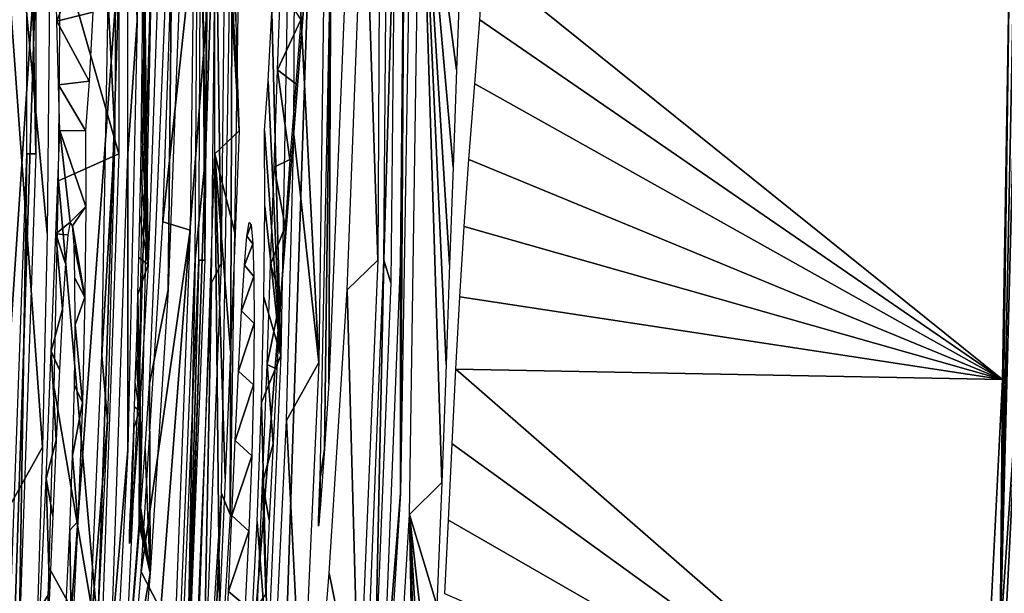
# Model space of a CAD drawing. Header units: millimetres. Extents: x -43.6 to 43.6, y -43.6 to 43.6.
# Tile 558 of 637: x 35.559 to 36.66, y -0.739 to -0.097. Entities that reach past the tile are written whole.
import ezdxf

# ---------------------------------------------------------------- set-up
doc = ezdxf.new("R2010")
doc.units = ezdxf.units.MM
doc.header["$LTSCALE"] = 52.148148
for name, color, linetype in [('151', 7, 'CONTINUOUS'), ('152', 7, 'CONTINUOUS'), ('213', 7, 'CONTINUOUS'), ('224', 7, 'CONTINUOUS'), ('238', 7, 'CONTINUOUS'), ('427', 7, 'CONTINUOUS'), ('429', 7, 'CONTINUOUS'), ('433', 7, 'CONTINUOUS'), ('434', 7, 'CONTINUOUS'), ('435', 7, 'CONTINUOUS'), ('436', 7, 'CONTINUOUS'), ('437', 7, 'CONTINUOUS')]:
    doc.layers.add(name, color=color, linetype=linetype)

msp = doc.modelspace()

# ---------------------------------------------------------------- linework, layer by layer
at = {"layer": '151', "linetype": 'Continuous'}
msp.add_3dface([(36.6744, -0.5083, 23.2549), (36.7825, -2.3911, 23.9303), (36.649, -1.0168, 23.1999), (36.6744, -0.5083, 23.2549)], dxfattribs=at)
at = {"layer": '152', "color": 2, "linetype": 'Continuous'}
for points in [[(42.9387, -2.5968, 26.3), (43.0172, 0, 26.3), (35.8056, -2.3523, 26.3), (42.9387, -2.5968, 26.3)], [(35.8056, -2.3523, 26.3), (43.0172, 0, 26.3), (35.8829, 0, 26.3), (35.8056, -2.3523, 26.3)]]:
    msp.add_3dface(points, dxfattribs=at)
at = {"layer": '213', "color": 2, "linetype": 'Continuous'}
for points in [[(35.8056, -2.3523, 26.3), (35.8829, 0, 26.3), (35.6981, -2.3398, 26.2882), (35.8056, -2.3523, 26.3)], [(35.6981, -2.3398, 26.2882), (35.8829, 0, 26.3), (35.7749, 0, 26.2882), (35.6981, -2.3398, 26.2882)], [(35.5025, -2.3269, 26.1968), (35.5787, 0, 26.1968), (35.424, -2.3218, 26.1216), (35.5025, -2.3269, 26.1968)], [(35.424, -2.3218, 26.1216), (35.5787, 0, 26.1968), (35.5001, 0, 26.1216), (35.424, -2.3218, 26.1216)], [(35.5953, -2.333, 26.2532), (35.6718, 0, 26.2532), (35.5025, -2.3269, 26.1968), (35.5953, -2.333, 26.2532)], [(35.5025, -2.3269, 26.1968), (35.6718, 0, 26.2532), (35.5787, 0, 26.1968), (35.5025, -2.3269, 26.1968)], [(35.6981, -2.3398, 26.2882), (35.7749, 0, 26.2882), (35.5953, -2.333, 26.2532), (35.6981, -2.3398, 26.2882)], [(35.5953, -2.333, 26.2532), (35.7749, 0, 26.2882), (35.6718, 0, 26.2532), (35.5953, -2.333, 26.2532)]]:
    msp.add_3dface(points, dxfattribs=at)
at = {"layer": '224', "linetype": 'Continuous'}
for points in [[(35.5896, -0.3358, -11.9438), (35.5845, -0.5752, -11.8759), (35.4889, 0.7458, -14.7576), (35.5896, -0.3358, -11.9438)], [(35.4889, 0.7458, -14.7576), (35.5845, -0.5752, -11.8759), (35.4889, -0.7458, -14.7576), (35.4889, 0.7458, -14.7576)], [(35.5923, -0.0688, -11.9729), (35.5896, -0.3358, -11.9438), (35.4889, 0.7458, -14.7576), (35.5923, -0.0688, -11.9729)], [(35.6801, 0.2334, -9.0466), (35.6834, 0.4623, -8.7686), (35.6904, -0.0978, -8.7569), (35.6801, 0.2334, -9.0466)], [(35.6698, -0.2469, -9.3757), (35.6045, -0.0186, -11.5794), (35.6702, 0.2335, -9.3706), (35.6698, -0.2469, -9.3757)], [(35.68, -0.2469, -9.0415), (35.6801, 0.2334, -9.0466), (35.6904, -0.0978, -8.7569), (35.68, -0.2469, -9.0415)], [(35.767, -0.2469, -6.1955), (35.7586, 0.1483, -6.5124), (35.7674, 0.2335, -6.1905), (35.767, -0.2469, -6.1955)], [(35.7772, -0.2469, -5.8614), (35.7773, 0.2334, -5.8664), (35.8042, -0.2211, -4.9926), (35.7772, -0.2469, -5.8614)], [(35.8042, -0.2211, -4.9926), (35.7773, 0.2334, -5.8664), (35.8026, -0.1697, -5.0658), (35.8042, -0.2211, -4.9926)], [(35.8026, -0.1697, -5.0658), (35.7773, 0.2334, -5.8664), (35.8007, -0.0985, -5.1465), (35.8026, -0.1697, -5.0658)], [(35.8007, -0.0985, -5.1465), (35.7773, 0.2334, -5.8664), (35.7983, 0.0031, -5.2362), (35.8007, -0.0985, -5.1465)], [(35.9622, 0.2289, 0.1849), (35.9595, -0.366, 0.181), (35.944, 0.1016, -0.4558), (35.9622, 0.2289, 0.1849)], [(35.7027, -0.3709, -8.2179), (35.6965, 0.1057, -8.5581), (35.7214, 0.1652, -7.7247), (35.7027, -0.3709, -8.2179)], [(35.9947, -0.6504, 1.6391), (36.0068, 0.1552, 1.6144), (36.0308, -0.6148, 2.7709), (35.9947, -0.6504, 1.6391)], [(36.0308, -0.6148, 2.7709), (36.0068, 0.1552, 1.6144), (36.0357, -0.4826, 2.7795), (36.0308, -0.6148, 2.7709)], [(36.0357, -0.4826, 2.7795), (36.0068, 0.1552, 1.6144), (36.0396, -0.3709, 2.8068), (36.0357, -0.4826, 2.7795)], [(36.0396, -0.3709, 2.8068), (36.0068, 0.1552, 1.6144), (36.0434, -0.2618, 2.857), (36.0396, -0.3709, 2.8068)], [(36.0434, -0.2618, 2.857), (36.0068, 0.1552, 1.6144), (36.0472, -0.1528, 2.9348), (36.0434, -0.2618, 2.857)], [(36.0472, -0.1528, 2.9348), (36.0068, 0.1552, 1.6144), (36.0507, -0.0616, 3.0273), (36.0472, -0.1528, 2.9348)], [(35.7553, -0.3645, -6.5002), (35.7586, 0.1483, -6.5124), (35.767, -0.2469, -6.1955), (35.7553, -0.3645, -6.5002)], [(35.7347, 0.1345, -7.2985), (35.7535, -0.0032, -6.7019), (35.7191, -0.3229, -7.716), (35.7347, 0.1345, -7.2985)], [(35.9044, -0.504, -1.4933), (35.9068, -0.0152, -1.6853), (35.9305, 0.1308, -0.89), (35.9044, -0.504, -1.4933)], [(35.9848, -0.6268, 1.2837), (35.9887, 0.0546, 0.9996), (35.9971, 0.1293, 1.2893), (35.9848, -0.6268, 1.2837)], [(35.6968, 0.0136, -8.5599), (35.6965, 0.1057, -8.5581), (35.7027, -0.3709, -8.2179), (35.6968, 0.0136, -8.5599)], [(35.944, 0.1016, -0.4558), (35.9595, -0.366, 0.181), (35.9252, -0.3992, -0.9124), (35.944, 0.1016, -0.4558)], [(35.9661, -0.366, 0.3969), (35.9697, 0.0987, 0.3839), (35.9785, 0.0566, 0.6662), (35.9661, -0.366, 0.3969)], [(35.8934, -0.4803, -1.8788), (35.8667, 0.0408, -2.9961), (35.9005, 0.0633, -1.8874), (35.8934, -0.4803, -1.8788)], [(35.9738, -0.3913, 0.6694), (35.9661, -0.366, 0.3969), (35.9785, 0.0566, 0.6662), (35.9738, -0.3913, 0.6694)], [(35.9846, -0.3698, 1.0045), (35.9887, 0.0546, 0.9996), (35.9848, -0.6268, 1.2837), (35.9846, -0.3698, 1.0045)], [(35.8654, -0.2254, -2.9857), (35.8667, 0.0408, -2.9961), (35.8934, -0.4803, -1.8788), (35.8654, -0.2254, -2.9857)], [(35.6966, -0.0685, -8.5612), (35.6968, 0.0136, -8.5599), (35.7027, -0.3709, -8.2179), (35.6966, -0.0685, -8.5612)], [(36.6576, -0.4996, 23.1399), (36.0773, -0.0324, 3.8951), (36.6658, 0, 23.1582), (36.6576, -0.4996, 23.1399)], [(35.7535, -0.0032, -6.7019), (35.7497, -0.3324, -6.7073), (35.7191, -0.3229, -7.716), (35.7535, -0.0032, -6.7019)], [(35.6023, -0.277, -11.5672), (35.6045, -0.0186, -11.5794), (35.6698, -0.2469, -9.3757), (35.6023, -0.277, -11.5672)], [(35.8948, -0.6103, -1.6836), (35.9068, -0.0152, -1.6853), (35.8996, -0.577, -1.5681), (35.8948, -0.6103, -1.6836)], [(35.8996, -0.577, -1.5681), (35.9068, -0.0152, -1.6853), (35.9044, -0.504, -1.4933), (35.8996, -0.577, -1.5681)], [(36.0732, -0.0969, 3.7708), (36.0773, -0.0324, 3.8951), (36.6576, -0.4996, 23.1399), (36.0732, -0.0969, 3.7708)], [(35.696, -0.1415, -8.5624), (35.6966, -0.0685, -8.5612), (35.7027, -0.3709, -8.2179), (35.696, -0.1415, -8.5624)], [(35.8581, -0.0763, -3.273), (35.851, -0.4726, -3.2736), (35.841, -0.0883, -3.8316), (35.8581, -0.0763, -3.273)], [(35.6799, -0.5783, -8.7526), (35.68, -0.2469, -9.0415), (35.6904, -0.0978, -8.7569), (35.6799, -0.5783, -8.7526)], [(35.841, -0.0883, -3.8316), (35.851, -0.4726, -3.2736), (35.8367, -0.1658, -3.9517), (35.841, -0.0883, -3.8316)], [(36.0679, -0.1688, 3.6189), (36.0732, -0.0969, 3.7708), (36.6576, -0.4996, 23.1399), (36.0679, -0.1688, 3.6189)], [(35.6953, -0.2066, -8.5633), (35.696, -0.1415, -8.5624), (35.7027, -0.3709, -8.2179), (35.6953, -0.2066, -8.5633)], [(35.8367, -0.1658, -3.9517), (35.851, -0.4726, -3.2736), (35.8328, -0.2207, -4.0543), (35.8367, -0.1658, -3.9517)], [(36.0611, -0.2533, 3.434), (36.0679, -0.1688, 3.6189), (36.6576, -0.4996, 23.1399), (36.0611, -0.2533, 3.434)], [(35.6943, -0.2647, -8.5641), (35.6953, -0.2066, -8.5633), (35.7027, -0.3709, -8.2179), (35.6943, -0.2647, -8.5641)], [(35.7772, -0.2469, -5.8614), (35.8042, -0.2211, -4.9926), (35.7997, -0.3363, -5.0707), (35.7772, -0.2469, -5.8614)], [(35.8328, -0.2207, -4.0543), (35.851, -0.4726, -3.2736), (35.8331, -0.3058, -3.9994), (35.8328, -0.2207, -4.0543)], [(35.8574, -0.5452, -2.9865), (35.8654, -0.2254, -2.9857), (35.8934, -0.4803, -1.8788), (35.8574, -0.5452, -2.9865)], [(35.6496, -0.8152, -9.3857), (35.6023, -0.277, -11.5672), (35.6698, -0.2469, -9.3757), (35.6496, -0.8152, -9.3857)], [(35.6617, -0.7915, -9.0326), (35.68, -0.2469, -9.0415), (35.6799, -0.5783, -8.7526), (35.6617, -0.7915, -9.0326)], [(35.7469, -0.8152, -6.2055), (35.7553, -0.3645, -6.5002), (35.767, -0.2469, -6.1955), (35.7469, -0.8152, -6.2055)], [(35.759, -0.7915, -5.8524), (35.7772, -0.2469, -5.8614), (35.7825, -0.7555, -5.1439), (35.759, -0.7915, -5.8524)], [(35.7825, -0.7555, -5.1439), (35.7772, -0.2469, -5.8614), (35.7888, -0.6102, -5.149), (35.7825, -0.7555, -5.1439)], [(35.7888, -0.6102, -5.149), (35.7772, -0.2469, -5.8614), (35.7946, -0.4677, -5.124), (35.7888, -0.6102, -5.149)], [(35.7946, -0.4677, -5.124), (35.7772, -0.2469, -5.8614), (35.7997, -0.3363, -5.0707), (35.7946, -0.4677, -5.124)], [(36.0557, -0.3282, 3.303), (36.0611, -0.2533, 3.434), (36.6576, -0.4996, 23.1399), (36.0557, -0.3282, 3.303)], [(35.6933, -0.3165, -8.5647), (35.6943, -0.2647, -8.5641), (35.7027, -0.3709, -8.2179), (35.6933, -0.3165, -8.5647)], [(35.5977, -0.5093, -11.5202), (35.6023, -0.277, -11.5672), (35.6496, -0.8152, -9.3857), (35.5977, -0.5093, -11.5202)], [(35.8331, -0.3058, -3.9994), (35.851, -0.4726, -3.2736), (35.832, -0.4073, -3.956), (35.8331, -0.3058, -3.9994)], [(35.6923, -0.3628, -8.5652), (35.6933, -0.3165, -8.5647), (35.7027, -0.3709, -8.2179), (35.6923, -0.3628, -8.5652)], [(35.7191, -0.3229, -7.716), (35.7497, -0.3324, -6.7073), (35.6949, -0.7147, -8.0716), (35.7191, -0.3229, -7.716)], [(36.051, -0.4071, 3.2081), (36.0557, -0.3282, 3.303), (36.6576, -0.4996, 23.1399), (36.051, -0.4071, 3.2081)], [(35.7497, -0.3324, -6.7073), (35.7324, -0.7879, -6.7259), (35.6949, -0.7147, -8.0716), (35.7497, -0.3324, -6.7073)], [(35.6912, -0.4042, -8.5657), (35.6923, -0.3628, -8.5652), (35.7027, -0.3709, -8.2179), (35.6912, -0.4042, -8.5657)], [(35.6929, -0.5345, -8.3773), (35.6912, -0.4042, -8.5657), (35.7027, -0.3709, -8.2179), (35.6929, -0.5345, -8.3773)], [(35.7328, -0.9206, -6.4695), (35.7553, -0.3645, -6.5002), (35.7469, -0.8152, -6.2055), (35.7328, -0.9206, -6.4695)], [(35.9595, -0.366, 0.181), (35.9382, -0.8792, 0.1613), (35.9252, -0.3992, -0.9124), (35.9595, -0.366, 0.181)], [(35.9457, -0.886, 0.4203), (35.9661, -0.366, 0.3969), (35.9563, -0.8274, 0.66), (35.9457, -0.886, 0.4203)], [(35.9563, -0.8274, 0.66), (35.9661, -0.366, 0.3969), (35.9738, -0.3913, 0.6694), (35.9563, -0.8274, 0.66)], [(35.9647, -0.8795, 1.0288), (35.9846, -0.3698, 1.0045), (35.9848, -0.6268, 1.2837), (35.9647, -0.8795, 1.0288)], [(35.6902, -0.4412, -8.566), (35.6912, -0.4042, -8.5657), (35.6929, -0.5345, -8.3773), (35.6902, -0.4412, -8.566)], [(35.9252, -0.3992, -0.9124), (35.9382, -0.8792, 0.1613), (35.905, -0.7162, -1.2003), (35.9252, -0.3992, -0.9124)], [(36.0466, -0.4879, 3.1419), (36.051, -0.4071, 3.2081), (36.6576, -0.4996, 23.1399), (36.0466, -0.4879, 3.1419)], [(35.832, -0.4073, -3.956), (35.851, -0.4726, -3.2736), (35.8293, -0.5251, -3.9276), (35.832, -0.4073, -3.956)], [(35.6892, -0.4742, -8.5663), (35.6902, -0.4412, -8.566), (35.6929, -0.5345, -8.3773), (35.6892, -0.4742, -8.5663)], [(35.851, -0.4726, -3.2736), (35.8364, -0.8121, -3.285), (35.8293, -0.5251, -3.9276), (35.851, -0.4726, -3.2736)], [(35.6882, -0.5038, -8.5666), (35.6892, -0.4742, -8.5663), (35.6929, -0.5345, -8.3773), (35.6882, -0.5038, -8.5666)], [(35.8749, -0.8914, -1.8827), (35.8574, -0.5452, -2.9865), (35.8934, -0.4803, -1.8788), (35.8749, -0.8914, -1.8827)], [(36.0424, -0.5714, 3.098), (36.0466, -0.4879, 3.1419), (36.6327, -0.9993, 23.0848), (36.0424, -0.5714, 3.098)], [(36.6327, -0.9993, 23.0848), (36.0466, -0.4879, 3.1419), (36.6576, -0.4996, 23.1399), (36.6327, -0.9993, 23.0848)], [(35.6873, -0.5302, -8.5668), (35.6882, -0.5038, -8.5666), (35.6929, -0.5345, -8.3773), (35.6873, -0.5302, -8.5668)], [(35.5919, -0.7103, -11.4452), (35.5977, -0.5093, -11.5202), (35.6496, -0.8152, -9.3857), (35.5919, -0.7103, -11.4452)], [(35.8293, -0.5251, -3.9276), (35.8364, -0.8121, -3.285), (35.8245, -0.6583, -3.9173), (35.8293, -0.5251, -3.9276)], [(35.6835, -0.6663, -8.5173), (35.6865, -0.5539, -8.5669), (35.6929, -0.5345, -8.3773), (35.6835, -0.6663, -8.5173)], [(35.6865, -0.5539, -8.5669), (35.6873, -0.5302, -8.5668), (35.6929, -0.5345, -8.3773), (35.6865, -0.5539, -8.5669)], [(35.8398, -0.9113, -2.9921), (35.8574, -0.5452, -2.9865), (35.8749, -0.8914, -1.8827), (35.8398, -0.9113, -2.9921)], [(35.6857, -0.5751, -8.567), (35.6865, -0.5539, -8.5669), (35.6835, -0.6663, -8.5173), (35.6857, -0.5751, -8.567)], [(36.0383, -0.6568, 3.0733), (36.0424, -0.5714, 3.098), (36.6327, -0.9993, 23.0848), (36.0383, -0.6568, 3.0733)], [(35.5845, -0.5752, -11.8759), (35.5782, -0.7831, -11.7758), (35.4889, -0.7458, -14.7576), (35.5845, -0.5752, -11.8759)], [(35.6583, -0.9899, -8.7633), (35.6617, -0.7915, -9.0326), (35.6799, -0.5783, -8.7526), (35.6583, -0.9899, -8.7633)], [(35.6849, -0.5941, -8.5671), (35.6857, -0.5751, -8.567), (35.6835, -0.6663, -8.5173), (35.6849, -0.5941, -8.5671)], [(35.8948, -0.6437, -1.6377), (35.8948, -0.6103, -1.6836), (35.8996, -0.577, -1.5681), (35.8948, -0.6437, -1.6377)], [(35.6843, -0.611, -8.5671), (35.6849, -0.5941, -8.5671), (35.6835, -0.6663, -8.5173), (35.6843, -0.611, -8.5671)], [(35.6836, -0.6262, -8.5671), (35.6843, -0.611, -8.5671), (35.6835, -0.6663, -8.5173), (35.6836, -0.6262, -8.5671)], [(35.8942, -0.6249, -1.6833), (35.8948, -0.6103, -1.6836), (35.8948, -0.6437, -1.6377), (35.8942, -0.6249, -1.6833)], [(36.0253, -0.7518, 2.7879), (35.9947, -0.6504, 1.6391), (36.0308, -0.6148, 2.7709), (36.0253, -0.7518, 2.7879)], [(35.6831, -0.6398, -8.5669), (35.6836, -0.6262, -8.5671), (35.6835, -0.6663, -8.5173), (35.6831, -0.6398, -8.5669)], [(35.8937, -0.6373, -1.6822), (35.8942, -0.6249, -1.6833), (35.8948, -0.6437, -1.6377), (35.8937, -0.6373, -1.6822)], [(35.9448, -1.2687, 1.2602), (35.9647, -0.8795, 1.0288), (35.9848, -0.6268, 1.2837), (35.9448, -1.2687, 1.2602)], [(35.8933, -0.6476, -1.6803), (35.8937, -0.6373, -1.6822), (35.8948, -0.6437, -1.6377), (35.8933, -0.6476, -1.6803)], [(35.6826, -0.6518, -8.5662), (35.6831, -0.6398, -8.5669), (35.6835, -0.6663, -8.5173), (35.6826, -0.6518, -8.5662)], [(35.8931, -0.6558, -1.6775), (35.8933, -0.6476, -1.6803), (35.8942, -0.6514, -1.6461), (35.8931, -0.6558, -1.6775)], [(35.8942, -0.6514, -1.6461), (35.8933, -0.6476, -1.6803), (35.8948, -0.6437, -1.6377), (35.8942, -0.6514, -1.6461)], [(35.6822, -0.6623, -8.5647), (35.6826, -0.6518, -8.5662), (35.6835, -0.6663, -8.5173), (35.6822, -0.6623, -8.5647)], [(35.8245, -0.6583, -3.9173), (35.8364, -0.8121, -3.285), (35.8172, -0.8019, -3.9324), (35.8245, -0.6583, -3.9173)], [(35.893, -0.6614, -1.673), (35.8931, -0.6558, -1.6775), (35.8937, -0.6575, -1.6536), (35.893, -0.6614, -1.673)], [(35.8933, -0.6619, -1.6606), (35.893, -0.6614, -1.673), (35.8937, -0.6575, -1.6536), (35.8933, -0.6619, -1.6606)], [(35.8937, -0.6575, -1.6536), (35.8931, -0.6558, -1.6775), (35.8942, -0.6514, -1.6461), (35.8937, -0.6575, -1.6536)], [(35.958, -1.268, 1.6886), (35.9947, -0.6504, 1.6391), (36.0049, -1.209, 3.0669), (35.958, -1.268, 1.6886)], [(36.0199, -0.8773, 2.8284), (35.9947, -0.6504, 1.6391), (36.0253, -0.7518, 2.7879), (36.0199, -0.8773, 2.8284)], [(35.9947, -0.6504, 1.6391), (36.0199, -0.8773, 2.8284), (36.0149, -0.9893, 2.8829), (35.9947, -0.6504, 1.6391)], [(36.0049, -1.209, 3.0669), (35.9947, -0.6504, 1.6391), (36.0095, -1.1065, 2.965), (36.0049, -1.209, 3.0669)], [(36.0095, -1.1065, 2.965), (35.9947, -0.6504, 1.6391), (36.0149, -0.9893, 2.8829), (36.0095, -1.1065, 2.965)], [(36.0344, -0.7391, 3.0669), (36.0383, -0.6568, 3.0733), (36.6327, -0.9993, 23.0848), (36.0344, -0.7391, 3.0669)], [(35.6817, -0.6779, -8.5584), (35.6819, -0.6711, -8.5622), (35.6829, -0.6729, -8.5255), (35.6817, -0.6779, -8.5584)], [(35.6819, -0.6711, -8.5622), (35.6822, -0.6623, -8.5647), (35.6835, -0.6663, -8.5173), (35.6819, -0.6711, -8.5622)], [(35.6829, -0.6729, -8.5255), (35.6819, -0.6711, -8.5622), (35.6835, -0.6663, -8.5173), (35.6829, -0.6729, -8.5255)], [(35.8931, -0.6635, -1.6671), (35.893, -0.6614, -1.673), (35.8933, -0.6619, -1.6606), (35.8931, -0.6635, -1.6671)], [(35.6824, -0.6781, -8.5332), (35.6817, -0.6779, -8.5584), (35.6829, -0.6729, -8.5255), (35.6824, -0.6781, -8.5332)], [(35.6817, -0.682, -8.5532), (35.6817, -0.6779, -8.5584), (35.6821, -0.6816, -8.5404), (35.6817, -0.682, -8.5532)], [(35.6821, -0.6816, -8.5404), (35.6817, -0.6779, -8.5584), (35.6824, -0.6781, -8.5332), (35.6821, -0.6816, -8.5404)], [(35.6818, -0.6831, -8.5471), (35.6817, -0.682, -8.5532), (35.6821, -0.6816, -8.5404), (35.6818, -0.6831, -8.5471)], [(35.5856, -0.8894, -11.3409), (35.5919, -0.7103, -11.4452), (35.6496, -0.8152, -9.3857), (35.5856, -0.8894, -11.3409)], [(35.6949, -0.7147, -8.0716), (35.7324, -0.7879, -6.7259), (35.6713, -0.9981, -8.3203), (35.6949, -0.7147, -8.0716)], [(35.905, -0.7162, -1.2003), (35.9382, -0.8792, 0.1613), (35.8854, -0.9578, -1.4125), (35.905, -0.7162, -1.2003)]]:
    msp.add_3dface(points, dxfattribs=at)
at = {"layer": '238', "linetype": 'Continuous'}
for points in [[(36.6756, 0, 23.2424), (36.6744, -0.5083, 23.2549), (36.6549, -0.7906, 23.1971), (36.6756, 0, 23.2424)], [(36.6576, -0.4996, 23.1399), (36.6658, 0, 23.1582), (36.6549, -0.7906, 23.1971), (36.6576, -0.4996, 23.1399)], [(36.6658, 0, 23.1582), (36.671, 0, 23.2162), (36.6549, -0.7906, 23.1971), (36.6658, 0, 23.1582)], [(36.671, 0, 23.2162), (36.6756, 0, 23.2424), (36.6549, -0.7906, 23.1971), (36.671, 0, 23.2162)], [(36.6327, -0.9993, 23.0848), (36.6576, -0.4996, 23.1399), (36.6549, -0.7906, 23.1971), (36.6327, -0.9993, 23.0848)], [(36.6744, -0.5083, 23.2549), (36.649, -1.0168, 23.1999), (36.6549, -0.7906, 23.1971), (36.6744, -0.5083, 23.2549)]]:
    msp.add_3dface(points, dxfattribs=at)
at = {"layer": '427', "linetype": 'Continuous'}
for points in [[(35.8155, -0.3238, -4.561), (35.8179, -0.3265, -4.4803), (35.8129, -0.3391, -4.6344), (35.8155, -0.3238, -4.561)], [(35.8179, -0.3265, -4.4803), (35.8198, -0.3475, -4.4033), (35.8129, -0.3391, -4.6344), (35.8179, -0.3265, -4.4803)], [(35.8129, -0.3391, -4.6344), (35.8198, -0.3475, -4.4033), (35.8102, -0.3715, -4.6995), (35.8129, -0.3391, -4.6344)], [(35.8198, -0.3475, -4.4033), (35.8209, -0.3842, -4.3377), (35.8102, -0.3715, -4.6995), (35.8198, -0.3475, -4.4033)], [(35.8102, -0.3715, -4.6995), (35.8209, -0.3842, -4.3377), (35.8071, -0.4228, -4.7589), (35.8102, -0.3715, -4.6995)], [(35.8209, -0.3842, -4.3377), (35.8212, -0.4367, -4.2832), (35.8071, -0.4228, -4.7589), (35.8209, -0.3842, -4.3377)], [(35.8071, -0.4228, -4.7589), (35.8212, -0.4367, -4.2832), (35.8036, -0.4901, -4.8071), (35.8071, -0.4228, -4.7589)], [(35.8212, -0.4367, -4.2832), (35.8204, -0.5053, -4.2397), (35.8036, -0.4901, -4.8071), (35.8212, -0.4367, -4.2832)], [(35.8036, -0.4901, -4.8071), (35.8204, -0.5053, -4.2397), (35.7999, -0.5677, -4.8382), (35.8036, -0.4901, -4.8071)], [(35.8204, -0.5053, -4.2397), (35.8184, -0.585, -4.2123), (35.7999, -0.5677, -4.8382), (35.8204, -0.5053, -4.2397)], [(35.7999, -0.5677, -4.8382), (35.8184, -0.585, -4.2123), (35.7962, -0.6517, -4.8501), (35.7999, -0.5677, -4.8382)], [(35.8184, -0.585, -4.2123), (35.8152, -0.6692, -4.2045), (35.7962, -0.6517, -4.8501), (35.8184, -0.585, -4.2123)], [(35.7962, -0.6517, -4.8501), (35.8152, -0.6692, -4.2045), (35.7926, -0.7366, -4.842), (35.7962, -0.6517, -4.8501)], [(35.8152, -0.6692, -4.2045), (35.811, -0.7522, -4.2164), (35.7926, -0.7366, -4.842), (35.8152, -0.6692, -4.2045)], [(35.7926, -0.7366, -4.842), (35.811, -0.7522, -4.2164), (35.7895, -0.8155, -4.8146), (35.7926, -0.7366, -4.842)]]:
    msp.add_3dface(points, dxfattribs=at)
at = {"layer": '429', "linetype": 'Continuous'}
for points in [[(35.6653, -0.2254, -2.9857), (35.658, -0.0763, -3.273), (35.6666, 0.0409, -2.9961), (35.6653, -0.2254, -2.9857)], [(35.6006, -0.0985, -5.1465), (35.5982, 0.0031, -5.2362), (35.6188, -0.0511, -4.5594), (35.6006, -0.0985, -5.1465)], [(35.6409, -0.0883, -3.8316), (35.6006, -0.0985, -5.1465), (35.6188, -0.0511, -4.5594), (35.6409, -0.0883, -3.8316)], [(35.6508, -0.4726, -3.2736), (35.658, -0.0763, -3.273), (35.6653, -0.2254, -2.9857), (35.6508, -0.4726, -3.2736)], [(35.6409, -0.0883, -3.8316), (35.6366, -0.1658, -3.9517), (35.6006, -0.0985, -5.1465), (35.6409, -0.0883, -3.8316)], [(35.6006, -0.0985, -5.1465), (35.6366, -0.1658, -3.9517), (35.6025, -0.1697, -5.0658), (35.6006, -0.0985, -5.1465)], [(35.6366, -0.1658, -3.9517), (35.6327, -0.2207, -4.0543), (35.6025, -0.1697, -5.0658), (35.6366, -0.1658, -3.9517)], [(35.6327, -0.2207, -4.0543), (35.604, -0.2211, -4.9926), (35.6025, -0.1697, -5.0658), (35.6327, -0.2207, -4.0543)], [(35.604, -0.2211, -4.9926), (35.6156, -0.3233, -4.5546), (35.5995, -0.3363, -5.0707), (35.604, -0.2211, -4.9926)], [(35.6329, -0.3058, -3.9994), (35.604, -0.2211, -4.9926), (35.6327, -0.2207, -4.0543), (35.6329, -0.3058, -3.9994)], [(35.6156, -0.3233, -4.5546), (35.604, -0.2211, -4.9926), (35.6329, -0.3058, -3.9994), (35.6156, -0.3233, -4.5546)], [(35.6571, -0.5452, -2.9865), (35.6508, -0.4726, -3.2736), (35.6653, -0.2254, -2.9857), (35.6571, -0.5452, -2.9865)], [(35.6179, -0.3274, -4.4748), (35.6156, -0.3233, -4.5546), (35.6329, -0.3058, -3.9994), (35.6179, -0.3274, -4.4748)], [(35.6319, -0.4073, -3.956), (35.6179, -0.3274, -4.4748), (35.6329, -0.3058, -3.9994), (35.6319, -0.4073, -3.956)], [(35.6156, -0.3233, -4.5546), (35.613, -0.3376, -4.6298), (35.5995, -0.3363, -5.0707), (35.6156, -0.3233, -4.5546)], [(35.6198, -0.3491, -4.3995), (35.6179, -0.3274, -4.4748), (35.6319, -0.4073, -3.956), (35.6198, -0.3491, -4.3995)], [(35.5995, -0.3363, -5.0707), (35.607, -0.4208, -4.7571), (35.5944, -0.4677, -5.124), (35.5995, -0.3363, -5.0707)], [(35.6102, -0.3696, -4.6965), (35.607, -0.4208, -4.7571), (35.5995, -0.3363, -5.0707), (35.6102, -0.3696, -4.6965)], [(35.613, -0.3376, -4.6298), (35.6102, -0.3696, -4.6965), (35.5995, -0.3363, -5.0707), (35.613, -0.3376, -4.6298)], [(35.6208, -0.386, -4.3354), (35.6198, -0.3491, -4.3995), (35.6319, -0.4073, -3.956), (35.6208, -0.386, -4.3354)], [(35.621, -0.4383, -4.2819), (35.6208, -0.386, -4.3354), (35.6319, -0.4073, -3.956), (35.621, -0.4383, -4.2819)], [(35.6291, -0.5251, -3.9276), (35.621, -0.4383, -4.2819), (35.6319, -0.4073, -3.956), (35.6291, -0.5251, -3.9276)], [(35.607, -0.4208, -4.7571), (35.6034, -0.4887, -4.8063), (35.5944, -0.4677, -5.124), (35.607, -0.4208, -4.7571)], [(35.6202, -0.5063, -4.2392), (35.621, -0.4383, -4.2819), (35.6291, -0.5251, -3.9276), (35.6202, -0.5063, -4.2392)], [(35.5944, -0.4677, -5.124), (35.5997, -0.5672, -4.8381), (35.5886, -0.6101, -5.149), (35.5944, -0.4677, -5.124)], [(35.6034, -0.4887, -4.8063), (35.5997, -0.5672, -4.8381), (35.5944, -0.4677, -5.124), (35.6034, -0.4887, -4.8063)], [(35.6361, -0.8121, -3.285), (35.6508, -0.4726, -3.2736), (35.6571, -0.5452, -2.9865), (35.6361, -0.8121, -3.285)], [(35.6182, -0.5849, -4.2123), (35.6202, -0.5063, -4.2392), (35.6291, -0.5251, -3.9276), (35.6182, -0.5849, -4.2123)], [(35.6242, -0.6583, -3.9173), (35.6182, -0.5849, -4.2123), (35.6291, -0.5251, -3.9276), (35.6242, -0.6583, -3.9173)], [(35.6394, -0.9112, -2.9921), (35.6361, -0.8121, -3.285), (35.6571, -0.5452, -2.9865), (35.6394, -0.9112, -2.9921)], [(35.5997, -0.5672, -4.8381), (35.5959, -0.6523, -4.8501), (35.5886, -0.6101, -5.149), (35.5997, -0.5672, -4.8381)], [(35.615, -0.6679, -4.2045), (35.6182, -0.5849, -4.2123), (35.6242, -0.6583, -3.9173), (35.615, -0.6679, -4.2045)], [(35.5886, -0.6101, -5.149), (35.5922, -0.7382, -4.8416), (35.5821, -0.7554, -5.1439), (35.5886, -0.6101, -5.149)], [(35.5959, -0.6523, -4.8501), (35.5922, -0.7382, -4.8416), (35.5886, -0.6101, -5.149), (35.5959, -0.6523, -4.8501)], [(35.6168, -0.8019, -3.9324), (35.615, -0.6679, -4.2045), (35.6242, -0.6583, -3.9173), (35.6168, -0.8019, -3.9324)], [(35.6108, -0.75, -4.2158), (35.615, -0.6679, -4.2045), (35.6168, -0.8019, -3.9324), (35.6108, -0.75, -4.2158)], [(35.5922, -0.7382, -4.8416), (35.589, -0.818, -4.8133), (35.5821, -0.7554, -5.1439), (35.5922, -0.7382, -4.8416)]]:
    msp.add_3dface(points, dxfattribs=at)
at = {"layer": '433', "linetype": 'Continuous'}
for points in [[(35.5673, 0.2334, -6.1905), (35.5771, -0.2469, -5.8614), (35.5669, -0.2469, -6.1955), (35.5673, 0.2334, -6.1905)], [(35.5772, 0.2333, -5.8664), (35.5771, -0.2469, -5.8614), (35.5673, 0.2334, -6.1905), (35.5772, 0.2333, -5.8664)], [(35.5669, -0.2469, -6.1955), (35.5586, -0.7916, -5.8524), (35.5465, -0.8153, -6.2055), (35.5669, -0.2469, -6.1955)], [(35.5771, -0.2469, -5.8614), (35.5586, -0.7916, -5.8524), (35.5669, -0.2469, -6.1955), (35.5771, -0.2469, -5.8614)]]:
    msp.add_3dface(points, dxfattribs=at)
at = {"layer": '434', "linetype": 'Continuous'}
for points in [[(35.7593, -0.366, 0.181), (35.7621, 0.229, 0.1849), (35.7659, -0.366, 0.3969), (35.7593, -0.366, 0.181)], [(35.7659, -0.366, 0.3969), (35.7621, 0.229, 0.1849), (35.7696, 0.0986, 0.3839), (35.7659, -0.366, 0.3969)], [(35.7304, 0.1308, -0.8899), (35.7251, -0.3992, -0.9124), (35.7042, -0.504, -1.4933), (35.7304, 0.1308, -0.8899)], [(35.7439, 0.1015, -0.4559), (35.7251, -0.3992, -0.9124), (35.7304, 0.1308, -0.8899), (35.7439, 0.1015, -0.4559)], [(35.7004, 0.0627, -1.8873), (35.7067, -0.0153, -1.6853), (35.6932, -0.4803, -1.8788), (35.7004, 0.0627, -1.8873)], [(35.7067, -0.0153, -1.6853), (35.6945, -0.6103, -1.6836), (35.6932, -0.4803, -1.8788), (35.7067, -0.0153, -1.6853)], [(35.7378, -0.8793, 0.1613), (35.7593, -0.366, 0.181), (35.7453, -0.886, 0.4203), (35.7378, -0.8793, 0.1613)], [(35.7453, -0.886, 0.4203), (35.7593, -0.366, 0.181), (35.7659, -0.366, 0.3969), (35.7453, -0.886, 0.4203)], [(35.7251, -0.3992, -0.9124), (35.7047, -0.7162, -1.2004), (35.7042, -0.504, -1.4933), (35.7251, -0.3992, -0.9124)], [(35.6932, -0.4803, -1.8788), (35.6927, -0.6614, -1.673), (35.6745, -0.8913, -1.8827), (35.6932, -0.4803, -1.8788)], [(35.6928, -0.6558, -1.6775), (35.6927, -0.6614, -1.673), (35.6932, -0.4803, -1.8788), (35.6928, -0.6558, -1.6775)], [(35.6931, -0.6475, -1.6803), (35.6928, -0.6558, -1.6775), (35.6932, -0.4803, -1.8788), (35.6931, -0.6475, -1.6803)], [(35.6934, -0.6373, -1.6822), (35.6931, -0.6475, -1.6803), (35.6932, -0.4803, -1.8788), (35.6934, -0.6373, -1.6822)], [(35.6939, -0.6249, -1.6833), (35.6934, -0.6373, -1.6822), (35.6932, -0.4803, -1.8788), (35.6939, -0.6249, -1.6833)], [(35.6945, -0.6103, -1.6836), (35.6939, -0.6249, -1.6833), (35.6932, -0.4803, -1.8788), (35.6945, -0.6103, -1.6836)], [(35.7042, -0.504, -1.4933), (35.7047, -0.7162, -1.2004), (35.6993, -0.577, -1.5681), (35.7042, -0.504, -1.4933)], [(35.6993, -0.577, -1.5681), (35.7047, -0.7162, -1.2004), (35.6945, -0.6437, -1.6377), (35.6993, -0.577, -1.5681)], [(35.6945, -0.6437, -1.6377), (35.7047, -0.7162, -1.2004), (35.6939, -0.6514, -1.6461), (35.6945, -0.6437, -1.6377)], [(35.6935, -0.6575, -1.6536), (35.7047, -0.7162, -1.2004), (35.6931, -0.6619, -1.6605), (35.6935, -0.6575, -1.6536)], [(35.6939, -0.6514, -1.6461), (35.7047, -0.7162, -1.2004), (35.6935, -0.6575, -1.6536), (35.6939, -0.6514, -1.6461)], [(35.6927, -0.6614, -1.673), (35.6928, -0.6635, -1.6671), (35.6745, -0.8913, -1.8827), (35.6927, -0.6614, -1.673)], [(35.6928, -0.6635, -1.6671), (35.7047, -0.7162, -1.2004), (35.6745, -0.8913, -1.8827), (35.6928, -0.6635, -1.6671)], [(35.6931, -0.6619, -1.6605), (35.7047, -0.7162, -1.2004), (35.6928, -0.6635, -1.6671), (35.6931, -0.6619, -1.6605)], [(35.7047, -0.7162, -1.2004), (35.6849, -0.9578, -1.4126), (35.6745, -0.8913, -1.8827), (35.7047, -0.7162, -1.2004)]]:
    msp.add_3dface(points, dxfattribs=at)
at = {"layer": '435', "linetype": 'Continuous'}
for points in [[(35.7784, 0.0567, 0.6662), (35.7844, -0.3698, 1.0045), (35.7736, -0.3913, 0.6694), (35.7784, 0.0567, 0.6662)], [(35.7886, 0.0545, 0.9996), (35.7844, -0.3698, 1.0045), (35.7784, 0.0567, 0.6662), (35.7886, 0.0545, 0.9996)], [(35.7844, -0.3698, 1.0045), (35.7643, -0.8796, 1.0288), (35.7736, -0.3913, 0.6694), (35.7844, -0.3698, 1.0045)], [(35.7736, -0.3913, 0.6694), (35.7643, -0.8796, 1.0288), (35.7559, -0.8275, 0.66), (35.7736, -0.3913, 0.6694)]]:
    msp.add_3dface(points, dxfattribs=at)
at = {"layer": '436', "linetype": 'Continuous'}
for points in [[(35.8067, 0.1552, 1.6144), (35.7944, -0.6506, 1.6391), (35.797, 0.1293, 1.2893), (35.8067, 0.1552, 1.6144)], [(35.797, 0.1293, 1.2893), (35.7944, -0.6506, 1.6391), (35.7846, -0.627, 1.2837), (35.797, 0.1293, 1.2893)], [(35.7572, -1.268, 1.6886), (35.744, -1.2687, 1.2602), (35.7846, -0.627, 1.2837), (35.7572, -1.268, 1.6886)], [(35.7944, -0.6506, 1.6391), (35.7572, -1.268, 1.6886), (35.7846, -0.627, 1.2837), (35.7944, -0.6506, 1.6391)]]:
    msp.add_3dface(points, dxfattribs=at)
at = {"layer": '437', "linetype": 'Continuous'}
for points in [[(35.8506, -0.0616, 3.0273), (35.8731, -0.0969, 3.7708), (35.8471, -0.1528, 2.9348), (35.8506, -0.0616, 3.0273)], [(35.8731, -0.0969, 3.7708), (35.8678, -0.1688, 3.6189), (35.8471, -0.1528, 2.9348), (35.8731, -0.0969, 3.7708)], [(35.8471, -0.1528, 2.9348), (35.861, -0.2533, 3.434), (35.8433, -0.2618, 2.857), (35.8471, -0.1528, 2.9348)], [(35.8678, -0.1688, 3.6189), (35.861, -0.2533, 3.434), (35.8471, -0.1528, 2.9348), (35.8678, -0.1688, 3.6189)], [(35.8433, -0.2618, 2.857), (35.8556, -0.3282, 3.303), (35.8395, -0.3709, 2.8068), (35.8433, -0.2618, 2.857)], [(35.861, -0.2533, 3.434), (35.8556, -0.3282, 3.303), (35.8433, -0.2618, 2.857), (35.861, -0.2533, 3.434)], [(35.8556, -0.3282, 3.303), (35.8508, -0.4071, 3.2081), (35.8395, -0.3709, 2.8068), (35.8556, -0.3282, 3.303)], [(35.8395, -0.3709, 2.8068), (35.8508, -0.4071, 3.2081), (35.8355, -0.4826, 2.7795), (35.8395, -0.3709, 2.8068)], [(35.8508, -0.4071, 3.2081), (35.8464, -0.4879, 3.1419), (35.8355, -0.4826, 2.7795), (35.8508, -0.4071, 3.2081)], [(35.8355, -0.4826, 2.7795), (35.8422, -0.5714, 3.098), (35.8305, -0.6148, 2.7709), (35.8355, -0.4826, 2.7795)], [(35.8464, -0.4879, 3.1419), (35.8422, -0.5714, 3.098), (35.8355, -0.4826, 2.7795), (35.8464, -0.4879, 3.1419)], [(35.8422, -0.5714, 3.098), (35.838, -0.6568, 3.0733), (35.8305, -0.6148, 2.7709), (35.8422, -0.5714, 3.098)], [(35.8305, -0.6148, 2.7709), (35.8341, -0.7391, 3.0669), (35.8249, -0.7518, 2.7879), (35.8305, -0.6148, 2.7709)], [(35.838, -0.6568, 3.0733), (35.8341, -0.7391, 3.0669), (35.8305, -0.6148, 2.7709), (35.838, -0.6568, 3.0733)]]:
    msp.add_3dface(points, dxfattribs=at)

doc.saveas('drawing.dxf')
